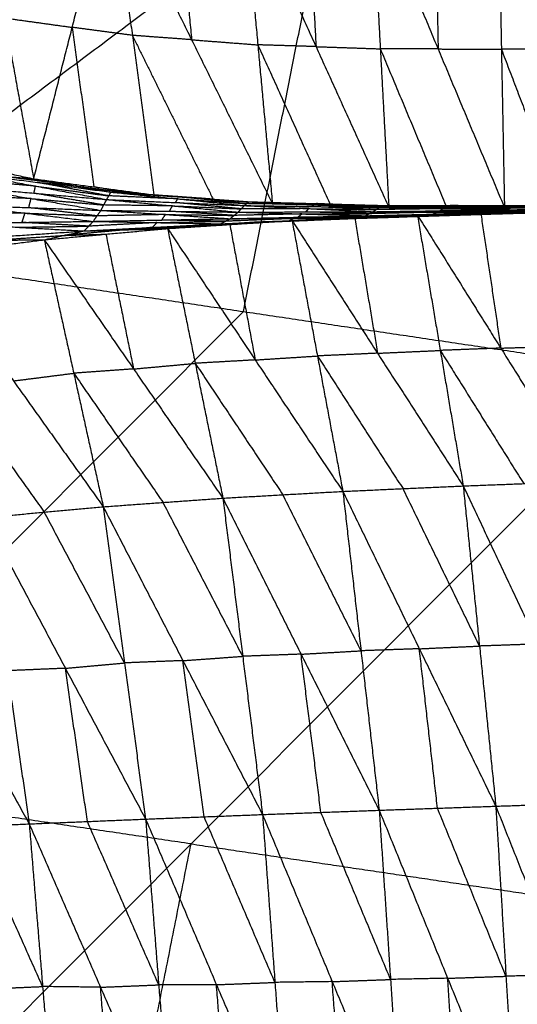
# Model space of a CAD drawing. Header units: millimetres. Extents: x -106 to 110, y -96 to 120.
# Tile 774 of 1020: x 10 to 14, y 73 to 81. Entities that reach past the tile are written whole.
import ezdxf

# ---------------------------------------------------------------- set-up
doc = ezdxf.new("R2010")
doc.units = ezdxf.units.MM
doc.header["$MEASUREMENT"] = 0
doc.layers.add('Default', color=7, linetype='Continuous', true_color=0x000000)

msp = doc.modelspace()

# ---------------------------------------------------------------- linework, layer by layer
at = {"layer": 'Default'}
for points in [[(8.4244, 79.0198, 4.1879), (12.3799, 81.9765, 4.4319), (16.3354, 84.9333, 4.6759)], [(9.592, 82.1017, -0.855), (9.8204, 80.839, -0.0955), (10.0488, 79.5763, 0.6641)], [(10.0488, 79.5763, 0.6641), (10.3512, 80.7654, -0.1225), (10.6536, 81.9546, -0.9091)], [(10.6536, 81.9546, -0.9091), (10.8231, 80.7024, -0.1227), (10.9926, 79.4501, 0.6638)], [(10.6536, 81.9546, -0.9091), (11.2881, 80.6681, -0.1203), (11.9226, 79.3816, 0.6685)], [(11.6953, 78.5346, 4.1879), (12.0376, 80.2556, 4.3099), (12.3799, 81.9765, 4.4319)], [(11.1734, 81.9147, -0.9246), (11.2307, 81.2914, -0.5225), (11.2881, 80.6681, -0.1203)], [(11.6931, 81.8747, -0.9401), (11.8079, 80.6281, -0.1358), (11.9226, 79.3816, 0.6685)], [(11.6931, 81.8747, -0.9401), (12.2647, 80.614, -0.1316), (12.8362, 79.3532, 0.6769)], [(12.1976, 81.8576, -0.9469), (12.2311, 81.2358, -0.5393), (12.2647, 80.614, -0.1316)], [(12.7021, 81.8406, -0.9537), (12.7691, 80.5969, -0.1384), (12.8362, 79.3532, 0.6769)], [(12.7021, 81.8406, -0.9537), (13.2229, 80.5956, -0.1327), (13.7436, 79.3506, 0.6882)], [(13.1988, 81.8379, -0.9539), (13.2108, 81.2167, -0.5433), (13.2229, 80.5956, -0.1327)], [(13.6955, 81.8352, -0.9541), (13.7196, 80.5929, -0.1329), (13.7436, 79.3506, 0.6882)], [(13.6955, 81.8352, -0.9541), (14.1675, 80.5982, -0.1263), (14.6395, 79.3611, 0.7015)], [(9.8204, 80.839, -0.0955), (10.0858, 80.8022, -0.109), (10.3512, 80.7654, -0.1225)], [(10.3512, 80.7654, -0.1225), (10.436, 80.1393, 0.2707), (10.5207, 79.5132, 0.6639)], [(10.8231, 80.7024, -0.1227), (10.5872, 80.7339, -0.1226), (10.3512, 80.7654, -0.1225)], [(10.8231, 80.7024, -0.1227), (11.1404, 80.0591, 0.2717), (11.4576, 79.4158, 0.6661)], [(11.2881, 80.6681, -0.1203), (11.0556, 80.6852, -0.1215), (10.8231, 80.7024, -0.1227)], [(11.2881, 80.6681, -0.1203), (11.548, 80.6481, -0.1281), (11.8079, 80.6281, -0.1358)], [(11.8079, 80.6281, -0.1358), (12.0936, 79.9978, 0.2684), (12.3794, 79.3674, 0.6727)], [(12.2647, 80.614, -0.1316), (12.0363, 80.6211, -0.1337), (11.8079, 80.6281, -0.1358)], [(12.2647, 80.614, -0.1316), (12.5169, 80.6054, -0.135), (12.7691, 80.5969, -0.1384)], [(12.7691, 80.5969, -0.1384), (13.0295, 79.9744, 0.2721), (13.2899, 79.3519, 0.6826)], [(13.2229, 80.5956, -0.1327), (12.996, 80.5962, -0.1356), (12.7691, 80.5969, -0.1384)], [(13.2229, 80.5956, -0.1327), (13.4712, 80.5942, -0.1328), (13.7196, 80.5929, -0.1329)], [(14.1675, 80.5982, -0.1263), (13.9436, 80.5955, -0.1296), (13.7196, 80.5929, -0.1329)], [(13.7196, 80.5929, -0.1329), (13.9556, 79.9744, 0.281), (14.1916, 79.3558, 0.6949)], [(9.0879, 79.7825, 0.6712), (9.5683, 79.6794, 0.6677), (10.0488, 79.5763, 0.6641)], [(9.5031, 79.6241, 0.5343), (9.7759, 79.6002, 0.5992), (10.0488, 79.5763, 0.6641)], [(9.5031, 79.6241, 0.5343), (10.0626, 79.5188, 0.5332), (10.6221, 79.4134, 0.532)], [(9.5031, 79.6241, 0.5343), (10.079, 79.5479, 0.5599), (10.6549, 79.4718, 0.5856)], [(10.0626, 79.5188, 0.5332), (9.7771, 79.5438, 0.5121), (9.4916, 79.5689, 0.491)], [(10.3518, 79.524, 0.6248), (10.0639, 79.5621, 0.612), (9.7759, 79.6002, 0.5992)], [(10.0488, 79.5763, 0.6641), (10.3518, 79.524, 0.6248), (10.6549, 79.4718, 0.5856)], [(10.0488, 79.5763, 0.6641), (10.5207, 79.5132, 0.6639), (10.9926, 79.4501, 0.6638)], [(10.6385, 79.4426, 0.5588), (10.3587, 79.4953, 0.5594), (10.079, 79.5479, 0.5599)], [(10.079, 79.5479, 0.5599), (10.2154, 79.536, 0.5924), (10.3518, 79.524, 0.6248)], [(9.4802, 79.5138, 0.4477), (10.028, 79.4212, 0.4839), (10.5759, 79.3286, 0.5201)], [(9.4802, 79.5138, 0.4477), (10.0511, 79.4636, 0.4899), (10.6221, 79.4134, 0.532)], [(10.0511, 79.4636, 0.4899), (10.0568, 79.4912, 0.5115), (10.0626, 79.5188, 0.5332)], [(10.599, 79.371, 0.5261), (10.3251, 79.4173, 0.508), (10.0511, 79.4636, 0.4899)], [(10.0626, 79.5188, 0.5332), (10.3505, 79.4807, 0.546), (10.6385, 79.4426, 0.5588)], [(10.3518, 79.524, 0.6248), (10.5878, 79.4925, 0.6247), (10.8237, 79.4609, 0.6247)], [(10.8237, 79.4609, 0.6247), (10.6722, 79.4871, 0.6443), (10.5207, 79.5132, 0.6639)], [(10.6221, 79.4134, 0.532), (10.6385, 79.4426, 0.5588), (10.6549, 79.4718, 0.5856)], [(10.6549, 79.4718, 0.5856), (10.8237, 79.4609, 0.6247), (10.9926, 79.4501, 0.6638)], [(10.6549, 79.4718, 0.5856), (11.1788, 79.419, 0.5879), (11.7027, 79.3663, 0.5902)], [(10.6549, 79.4718, 0.5856), (11.1972, 79.4341, 0.6045), (11.7395, 79.3964, 0.6234)], [(10.8237, 79.4609, 0.6247), (11.0105, 79.4475, 0.6146), (11.1972, 79.4341, 0.6045)], [(11.3661, 79.4233, 0.6436), (11.0949, 79.4421, 0.6341), (10.8237, 79.4609, 0.6247)], [(10.028, 79.4212, 0.4839), (9.7453, 79.4319, 0.4599), (9.4625, 79.4426, 0.4359)], [(10.0103, 79.3501, 0.4721), (10.0192, 79.3856, 0.478), (10.028, 79.4212, 0.4839)], [(10.028, 79.4212, 0.4839), (10.3135, 79.3961, 0.505), (10.599, 79.371, 0.5261)], [(10.5759, 79.3286, 0.5201), (10.599, 79.371, 0.5261), (10.6221, 79.4134, 0.532)], [(10.6221, 79.4134, 0.532), (11.1375, 79.364, 0.5584), (11.653, 79.3147, 0.5847)], [(10.6221, 79.4134, 0.532), (11.1624, 79.3899, 0.5611), (11.7027, 79.3663, 0.5902)], [(11.1788, 79.419, 0.5879), (10.9086, 79.4308, 0.5733), (10.6385, 79.4426, 0.5588)], [(10.9926, 79.4501, 0.6638), (11.3661, 79.4233, 0.6436), (11.7395, 79.3964, 0.6234)], [(10.9926, 79.4501, 0.6638), (11.4576, 79.4158, 0.6661), (11.9226, 79.3816, 0.6685)], [(11.1624, 79.3899, 0.5611), (11.1706, 79.4045, 0.5745), (11.1788, 79.419, 0.5879)], [(11.6779, 79.3405, 0.5875), (11.4201, 79.3652, 0.5743), (11.1624, 79.3899, 0.5611)], [(11.1788, 79.419, 0.5879), (11.45, 79.4002, 0.5973), (11.7211, 79.3814, 0.6068)], [(11.7211, 79.3814, 0.6068), (11.4592, 79.4077, 0.6057), (11.1972, 79.4341, 0.6045)], [(11.3661, 79.4233, 0.6436), (11.5986, 79.4061, 0.6448), (11.8311, 79.389, 0.6459)], [(11.4576, 79.4158, 0.6661), (11.4118, 79.4195, 0.6549), (11.3661, 79.4233, 0.6436)], [(11.7027, 79.3663, 0.5902), (11.7211, 79.3814, 0.6068), (11.7395, 79.3964, 0.6234)], [(11.7395, 79.3964, 0.6234), (11.8311, 79.389, 0.6459), (11.9226, 79.3816, 0.6685)], [(11.7395, 79.3964, 0.6234), (12.2501, 79.3738, 0.6277), (12.7607, 79.3512, 0.632)], [(11.7395, 79.3964, 0.6234), (12.2685, 79.3817, 0.6382), (12.7974, 79.367, 0.6531)], [(11.8311, 79.389, 0.6459), (12.0498, 79.3854, 0.6421), (12.2685, 79.3817, 0.6382)], [(12.36, 79.3743, 0.6608), (12.0956, 79.3816, 0.6534), (11.8311, 79.389, 0.6459)], [(9.9808, 79.3069, 0.4761), (9.7009, 79.3028, 0.4535), (9.421, 79.2987, 0.4309)], [(9.4448, 79.3715, 0.4242), (9.9808, 79.3069, 0.4761), (10.5168, 79.2423, 0.528)], [(9.4448, 79.3715, 0.4242), (10.0103, 79.3501, 0.4721), (10.5759, 79.3286, 0.5201)], [(9.957, 79.2341, 0.4828), (9.9689, 79.2705, 0.4794), (9.9808, 79.3069, 0.4761)], [(9.9808, 79.3069, 0.4761), (10.2636, 79.2962, 0.5001), (10.5464, 79.2855, 0.5241)], [(10.5464, 79.2855, 0.5241), (10.2784, 79.3178, 0.4981), (10.0103, 79.3501, 0.4721)], [(10.5168, 79.2423, 0.528), (10.5464, 79.2855, 0.5241), (10.5759, 79.3286, 0.5201)], [(10.5759, 79.3286, 0.5201), (11.0834, 79.2959, 0.5547), (11.5909, 79.2633, 0.5893)], [(10.5759, 79.3286, 0.5201), (11.1145, 79.3216, 0.5524), (11.653, 79.3147, 0.5847)], [(11.1375, 79.364, 0.5584), (10.8683, 79.3675, 0.5422), (10.599, 79.371, 0.5261)], [(11.1145, 79.3216, 0.5524), (11.126, 79.3428, 0.5554), (11.1375, 79.364, 0.5584)], [(11.6219, 79.289, 0.587), (11.3682, 79.3053, 0.5697), (11.1145, 79.3216, 0.5524)], [(11.1375, 79.364, 0.5584), (11.4077, 79.3523, 0.5729), (11.6779, 79.3405, 0.5875)], [(11.5909, 79.2633, 0.5893), (11.6219, 79.289, 0.587), (11.653, 79.3147, 0.5847)], [(11.653, 79.3147, 0.5847), (11.6779, 79.3405, 0.5875), (11.7027, 79.3663, 0.5902)], [(11.653, 79.3147, 0.5847), (12.1827, 79.3164, 0.6073), (12.7124, 79.3181, 0.6299)], [(11.653, 79.3147, 0.5847), (12.153, 79.3006, 0.6086), (12.653, 79.2865, 0.6325)], [(12.2076, 79.3422, 0.6101), (11.9427, 79.3413, 0.5988), (11.6779, 79.3405, 0.5875)], [(11.7027, 79.3663, 0.5902), (12.2076, 79.3422, 0.6101), (12.7124, 79.3181, 0.6299)], [(11.7027, 79.3663, 0.5902), (12.2317, 79.3588, 0.6111), (12.7607, 79.3512, 0.632)], [(12.2501, 79.3738, 0.6277), (11.9856, 79.3776, 0.6173), (11.7211, 79.3814, 0.6068)], [(11.9226, 79.3816, 0.6685), (12.36, 79.3743, 0.6608), (12.7974, 79.367, 0.6531)], [(11.9226, 79.3816, 0.6685), (12.3794, 79.3674, 0.6727), (12.8362, 79.3532, 0.6769)], [(12.1827, 79.3164, 0.6073), (12.1951, 79.3293, 0.6087), (12.2076, 79.3422, 0.6101)], [(12.6827, 79.3023, 0.6312), (12.4327, 79.3094, 0.6193), (12.1827, 79.3164, 0.6073)], [(12.2076, 79.3422, 0.6101), (12.4721, 79.3384, 0.6205), (12.7366, 79.3347, 0.631)], [(12.2317, 79.3588, 0.6111), (12.2409, 79.3663, 0.6194), (12.2501, 79.3738, 0.6277)], [(12.7366, 79.3347, 0.631), (12.4841, 79.3467, 0.621), (12.2317, 79.3588, 0.6111)], [(12.2501, 79.3738, 0.6277), (12.5146, 79.3665, 0.6351), (12.7791, 79.3591, 0.6425)], [(12.7791, 79.3591, 0.6425), (12.5238, 79.3704, 0.6404), (12.2685, 79.3817, 0.6382)], [(12.36, 79.3743, 0.6608), (12.5884, 79.3672, 0.6629), (12.8168, 79.3601, 0.665)], [(12.3794, 79.3674, 0.6727), (12.3697, 79.3709, 0.6667), (12.36, 79.3743, 0.6608)], [(12.653, 79.2865, 0.6325), (12.6827, 79.3023, 0.6312), (12.7124, 79.3181, 0.6299)], [(12.653, 79.2865, 0.6325), (13.1812, 79.299, 0.6478), (13.7093, 79.3115, 0.6632)], [(13.2109, 79.3148, 0.6466), (12.9468, 79.3086, 0.6389), (12.6827, 79.3023, 0.6312)], [(12.7124, 79.3181, 0.6299), (12.7366, 79.3347, 0.631), (12.7607, 79.3512, 0.632)], [(12.7124, 79.3181, 0.6299), (13.2375, 79.3254, 0.6459), (13.7625, 79.3327, 0.6618)], [(12.7124, 79.3181, 0.6299), (13.2109, 79.3148, 0.6466), (13.7093, 79.3115, 0.6632)], [(13.2616, 79.342, 0.6469), (12.9991, 79.3383, 0.6389), (12.7366, 79.3347, 0.631)], [(12.7607, 79.3512, 0.632), (12.7791, 79.3591, 0.6425), (12.7974, 79.367, 0.6531)], [(12.7607, 79.3512, 0.632), (13.2832, 79.3537, 0.6472), (13.8056, 79.3561, 0.6624)], [(12.7607, 79.3512, 0.632), (13.2616, 79.342, 0.6469), (13.7625, 79.3327, 0.6618)], [(13.3015, 79.3616, 0.6577), (13.0403, 79.3603, 0.6501), (12.7791, 79.3591, 0.6425)], [(12.7974, 79.367, 0.6531), (12.8168, 79.3601, 0.665), (12.8362, 79.3532, 0.6769)], [(12.7974, 79.367, 0.6531), (13.3015, 79.3616, 0.6577), (13.8056, 79.3561, 0.6624)], [(12.7974, 79.367, 0.6531), (13.3179, 79.3663, 0.6649), (13.8385, 79.3656, 0.6768)], [(12.8168, 79.3601, 0.665), (13.0674, 79.3632, 0.665), (13.3179, 79.3663, 0.6649)], [(13.3373, 79.3594, 0.6769), (13.0771, 79.3598, 0.6709), (12.8168, 79.3601, 0.665)], [(12.8362, 79.3532, 0.6769), (13.3373, 79.3594, 0.6769), (13.8385, 79.3656, 0.6768)], [(12.8362, 79.3532, 0.6769), (13.2899, 79.3519, 0.6826), (13.7436, 79.3506, 0.6882)], [(13.06, 79.2927, 0.6754), (13.5575, 79.3088, 0.6831), (14.055, 79.3249, 0.6908)], [(13.1495, 79.2934, 0.6529), (13.4136, 79.2996, 0.6606), (13.6776, 79.3059, 0.6682)], [(13.1812, 79.299, 0.6478), (13.196, 79.3069, 0.6472), (13.2109, 79.3148, 0.6466)], [(13.6776, 79.3059, 0.6682), (13.4294, 79.3024, 0.658), (13.1812, 79.299, 0.6478)], [(13.2109, 79.3148, 0.6466), (13.4734, 79.3185, 0.6545), (13.7359, 79.3221, 0.6625)], [(13.2375, 79.3254, 0.6459), (13.2495, 79.3337, 0.6464), (13.2616, 79.342, 0.6469)], [(13.7359, 79.3221, 0.6625), (13.4867, 79.3238, 0.6542), (13.2375, 79.3254, 0.6459)], [(13.2616, 79.342, 0.6469), (13.5228, 79.3432, 0.6545), (13.784, 79.3444, 0.6621)], [(13.2832, 79.3537, 0.6472), (13.2923, 79.3576, 0.6525), (13.3015, 79.3616, 0.6577)], [(13.784, 79.3444, 0.6621), (13.5336, 79.349, 0.6546), (13.2832, 79.3537, 0.6472)], [(13.2899, 79.3519, 0.6826), (13.3136, 79.3557, 0.6797), (13.3373, 79.3594, 0.6769)], [(13.3015, 79.3616, 0.6577), (13.5618, 79.3612, 0.6637), (13.822, 79.3609, 0.6696)], [(13.822, 79.3609, 0.6696), (13.57, 79.3636, 0.6673), (13.3179, 79.3663, 0.6649)], [(13.3373, 79.3594, 0.6769), (13.5642, 79.3588, 0.6797), (13.791, 79.3581, 0.6825)], [(13.8504, 79.3126, 0.682), (13.6017, 79.3045, 0.6782), (13.353, 79.2965, 0.6743)], [(13.353, 79.2965, 0.6743), (13.4552, 79.3027, 0.6787), (13.5575, 79.3088, 0.6831)], [(13.5575, 79.3088, 0.6831), (13.6361, 78.778, 0.1679), (13.7147, 78.2472, -0.3472)], [(13.6459, 79.3002, 0.6733), (14.3454, 79.3257, 0.6901), (15.0448, 79.3512, 0.707)], [(13.6459, 79.3002, 0.6733), (14.1765, 79.3154, 0.6835), (14.7071, 79.3305, 0.6937)], [(13.6459, 79.3002, 0.6733), (13.8504, 79.3126, 0.682), (14.055, 79.3249, 0.6908)], [(13.6459, 79.3002, 0.6733), (13.6776, 79.3059, 0.6682), (13.7093, 79.3115, 0.6632)], [(14.2082, 79.321, 0.6784), (13.9429, 79.3134, 0.6733), (13.6776, 79.3059, 0.6682)], [(13.7093, 79.3115, 0.6632), (14.2351, 79.3247, 0.6745), (14.7609, 79.3379, 0.6857)], [(13.7093, 79.3115, 0.6632), (13.7359, 79.3221, 0.6625), (13.7625, 79.3327, 0.6618)], [(13.7093, 79.3115, 0.6632), (14.2082, 79.321, 0.6784), (14.7071, 79.3305, 0.6937)], [(14.2617, 79.3353, 0.6738), (13.9988, 79.3287, 0.6681), (13.7359, 79.3221, 0.6625)], [(13.7436, 79.3506, 0.6882), (14.3073, 79.3641, 0.6924), (14.871, 79.3776, 0.6965)], [(13.7436, 79.3506, 0.6882), (13.791, 79.3581, 0.6825), (13.8385, 79.3656, 0.6768)], [(13.7436, 79.3506, 0.6882), (14.1916, 79.3558, 0.6949), (14.6395, 79.3611, 0.7015)], [(13.7625, 79.3327, 0.6618), (13.784, 79.3444, 0.6621), (13.8056, 79.3561, 0.6624)], [(13.7625, 79.3327, 0.6618), (14.2842, 79.3432, 0.6732), (14.806, 79.3537, 0.6846)], [(13.7625, 79.3327, 0.6618), (14.2617, 79.3353, 0.6738), (14.7609, 79.3379, 0.6857)], [(14.3058, 79.3549, 0.6735), (14.0449, 79.3497, 0.6678), (13.784, 79.3444, 0.6621)], [(13.791, 79.3581, 0.6825), (14.0729, 79.3648, 0.6846), (14.3547, 79.3716, 0.6867)], [(14.3073, 79.3641, 0.6924), (14.0492, 79.3611, 0.6875), (13.791, 79.3581, 0.6825)], [(13.8056, 79.3561, 0.6624), (14.3242, 79.3638, 0.6738), (14.8428, 79.3714, 0.6851)], [(13.8056, 79.3561, 0.6624), (13.822, 79.3609, 0.6696), (13.8385, 79.3656, 0.6768)], [(13.8056, 79.3561, 0.6624), (14.3058, 79.3549, 0.6735), (14.806, 79.3537, 0.6846)], [(14.3406, 79.3685, 0.681), (14.0813, 79.3647, 0.6753), (13.822, 79.3609, 0.6696)], [(13.8385, 79.3656, 0.6768), (14.3547, 79.3716, 0.6867), (14.871, 79.3776, 0.6965)], [(13.8385, 79.3656, 0.6768), (14.3406, 79.3685, 0.681), (14.8428, 79.3714, 0.6851)], [(9.3972, 79.2259, 0.4375), (9.957, 79.2341, 0.4828), (10.5168, 79.2423, 0.528)], [(10.4807, 79.2046, 0.5484), (10.2189, 79.2193, 0.5156), (9.957, 79.2341, 0.4828)], [(10.4445, 79.1668, 0.5688), (10.4807, 79.2046, 0.5484), (10.5168, 79.2423, 0.528)], [(11.0164, 79.2326, 0.5712), (10.7486, 79.2186, 0.5598), (10.4807, 79.2046, 0.5484)], [(10.5168, 79.2423, 0.528), (11.0539, 79.2528, 0.5587), (11.5909, 79.2633, 0.5893)], [(10.5168, 79.2423, 0.528), (11.0164, 79.2326, 0.5712), (11.516, 79.2228, 0.6143)], [(11.0834, 79.2959, 0.5547), (10.8149, 79.2907, 0.5394), (10.5464, 79.2855, 0.5241)], [(10.9803, 79.1948, 0.5916), (10.9983, 79.2137, 0.5814), (11.0164, 79.2326, 0.5712)], [(11.0164, 79.2326, 0.5712), (11.2849, 79.2378, 0.5865), (11.5534, 79.243, 0.6018)], [(11.0539, 79.2528, 0.5587), (11.0686, 79.2744, 0.5567), (11.0834, 79.2959, 0.5547)], [(11.5534, 79.243, 0.6018), (11.3036, 79.2479, 0.5802), (11.0539, 79.2528, 0.5587)], [(11.0834, 79.2959, 0.5547), (11.3527, 79.2924, 0.5709), (11.6219, 79.289, 0.587)], [(11.0998, 79.1861, 0.646), (11.5881, 79.2174, 0.6533), (12.0764, 79.2487, 0.6607)], [(11.7962, 79.2358, 0.6375), (11.552, 79.2201, 0.6338), (11.3079, 79.2044, 0.6301)], [(11.516, 79.2228, 0.6143), (12.049, 79.2443, 0.6311), (12.5821, 79.2658, 0.6478)], [(11.516, 79.2228, 0.6143), (11.5534, 79.243, 0.6018), (11.5909, 79.2633, 0.5893)], [(11.516, 79.2228, 0.6143), (11.7962, 79.2358, 0.6375), (12.0764, 79.2487, 0.6607)], [(12.0865, 79.2645, 0.6186), (11.82, 79.2538, 0.6102), (11.5534, 79.243, 0.6018)], [(11.5909, 79.2633, 0.5893), (12.1219, 79.2749, 0.6109), (12.653, 79.2865, 0.6325)], [(11.5909, 79.2633, 0.5893), (12.0865, 79.2645, 0.6186), (12.5821, 79.2658, 0.6478)], [(12.153, 79.3006, 0.6086), (11.8875, 79.2948, 0.5978), (11.6219, 79.289, 0.587)], [(11.7962, 79.2358, 0.6375), (12.0627, 79.2465, 0.6459), (12.3292, 79.2572, 0.6542)], [(12.049, 79.2443, 0.6311), (11.9226, 79.24, 0.6343), (11.7962, 79.2358, 0.6375)], [(12.049, 79.2443, 0.6311), (12.0678, 79.2544, 0.6248), (12.0865, 79.2645, 0.6186)], [(12.0764, 79.2487, 0.6607), (12.5682, 79.2707, 0.668), (13.06, 79.2927, 0.6754)], [(12.0764, 79.2487, 0.6607), (12.3292, 79.2572, 0.6542), (12.5821, 79.2658, 0.6478)], [(12.0764, 79.2487, 0.6607), (12.2758, 78.1857, -0.3554), (12.4751, 77.1227, -1.3714)], [(12.0764, 79.2487, 0.6607), (12.7481, 78.2071, -0.3566), (13.4197, 77.1655, -1.3739)], [(12.0865, 79.2645, 0.6186), (12.352, 79.2703, 0.6294), (12.6175, 79.2762, 0.6401)], [(12.1219, 79.2749, 0.6109), (12.1375, 79.2878, 0.6097), (12.153, 79.3006, 0.6086)], [(12.6175, 79.2762, 0.6401), (12.3697, 79.2755, 0.6255), (12.1219, 79.2749, 0.6109)], [(12.153, 79.3006, 0.6086), (12.4179, 79.3015, 0.6199), (12.6827, 79.3023, 0.6312)], [(12.8211, 79.2793, 0.6616), (12.5752, 79.2683, 0.6579), (12.3292, 79.2572, 0.6542)], [(12.3292, 79.2572, 0.6542), (12.4487, 79.264, 0.6611), (12.5682, 79.2707, 0.668)], [(12.5682, 79.2707, 0.668), (12.6581, 78.7389, 0.1557), (12.7481, 78.2071, -0.3566)], [(12.5821, 79.2658, 0.6478), (13.114, 79.283, 0.6606), (13.6459, 79.3002, 0.6733)], [(12.5821, 79.2658, 0.6478), (12.8211, 79.2793, 0.6616), (13.06, 79.2927, 0.6754)], [(12.5821, 79.2658, 0.6478), (12.6175, 79.2762, 0.6401), (12.653, 79.2865, 0.6325)], [(13.1495, 79.2934, 0.6529), (12.8835, 79.2848, 0.6465), (12.6175, 79.2762, 0.6401)], [(12.653, 79.2865, 0.6325), (13.1495, 79.2934, 0.6529), (13.6459, 79.3002, 0.6733)], [(12.8211, 79.2793, 0.6616), (13.087, 79.2879, 0.668), (13.353, 79.2965, 0.6743)], [(13.114, 79.283, 0.6606), (12.9675, 79.2811, 0.6611), (12.8211, 79.2793, 0.6616)], [(13.06, 79.2927, 0.6754), (13.353, 79.2965, 0.6743), (13.6459, 79.3002, 0.6733)], [(13.06, 79.2927, 0.6754), (13.2399, 78.2291, -0.3492), (13.4197, 77.1655, -1.3739)], [(13.06, 79.2927, 0.6754), (13.7147, 78.2472, -0.3472), (14.3693, 77.2016, -1.3699)], [(13.114, 79.283, 0.6606), (13.1317, 79.2882, 0.6567), (13.1495, 79.2934, 0.6529)], [(9.3372, 79.091, 0.5037), (9.8909, 79.1289, 0.5363), (10.4445, 79.1668, 0.5688)], [(9.3972, 79.2259, 0.4375), (9.9209, 79.1963, 0.5032), (10.4445, 79.1668, 0.5688)], [(9.9209, 79.1963, 0.5032), (10.2008, 79.2004, 0.5258), (10.4807, 79.2046, 0.5484)], [(10.1316, 79.0978, 0.6308), (10.6157, 79.1419, 0.6384), (11.0998, 79.1861, 0.646)], [(10.1316, 79.0978, 0.6308), (10.2881, 79.1323, 0.5998), (10.4445, 79.1668, 0.5688)], [(10.7722, 79.1764, 0.6074), (10.5301, 79.1544, 0.6036), (10.2881, 79.1323, 0.5998)], [(10.4445, 79.1668, 0.5688), (10.9803, 79.1948, 0.5916), (11.516, 79.2228, 0.6143)], [(10.4445, 79.1668, 0.5688), (10.7722, 79.1764, 0.6074), (11.0998, 79.1861, 0.646)], [(10.7722, 79.1764, 0.6074), (11.04, 79.1904, 0.6188), (11.3079, 79.2044, 0.6301)], [(10.9803, 79.1948, 0.5916), (10.8762, 79.1856, 0.5995), (10.7722, 79.1764, 0.6074)], [(11.0998, 79.1861, 0.646), (11.3079, 79.2044, 0.6301), (11.516, 79.2228, 0.6143)], [(11.0998, 79.1861, 0.646), (11.3167, 78.1278, -0.3578), (11.5336, 77.0696, -1.3616)], [(11.0998, 79.1861, 0.646), (11.7874, 78.1544, -0.3627), (12.4751, 77.1227, -1.3714)], [(11.3079, 79.2044, 0.6301), (11.448, 79.2109, 0.6417), (11.5881, 79.2174, 0.6533)], [(11.5881, 79.2174, 0.6533), (11.6878, 78.6859, 0.1453), (11.7874, 78.1544, -0.3627)], [(9.1849, 78.978, 0.615), (9.6583, 79.0379, 0.6229), (10.1316, 79.0978, 0.6308)], [(9.3372, 79.091, 0.5037), (9.7344, 79.0944, 0.5673), (10.1316, 79.0978, 0.6308)], [(9.7344, 79.0944, 0.5673), (10.0112, 79.1134, 0.5836), (10.2881, 79.1323, 0.5998)], [(10.1316, 79.0978, 0.6308), (10.3632, 78.0499, -0.3561), (10.5948, 77.002, -1.343)], [(10.1316, 79.0978, 0.6308), (10.8326, 78.0837, -0.3654), (11.5336, 77.0696, -1.3616)], [(10.2881, 79.1323, 0.5998), (10.4519, 79.1371, 0.6191), (10.6157, 79.1419, 0.6384)], [(10.6157, 79.1419, 0.6384), (10.7242, 78.6128, 0.1365), (10.8326, 78.0837, -0.3654)], [(8.4244, 79.0198, 4.1879), (11.6953, 78.5346, 4.1879), (14.9661, 78.0494, 4.1879)], [(9.1849, 78.978, 0.615), (9.8899, 77.99, -0.364), (10.5948, 77.002, -1.343)], [(8.0128, 74.8403, 4.07), (9.854, 76.6875, 4.1289), (11.6953, 78.5346, 4.1879)], [(12.7481, 78.2071, -0.3566), (12.994, 78.2181, -0.3529), (13.2399, 78.2291, -0.3492)], [(13.7147, 78.2472, -0.3472), (13.4773, 78.2381, -0.3482), (13.2399, 78.2291, -0.3492)], [(13.2399, 78.2291, -0.3492), (13.5672, 77.7063, -0.8605), (13.8945, 77.1836, -1.3719)], [(13.7147, 78.2472, -0.3472), (13.9634, 78.2552, -0.3434), (14.2121, 78.2633, -0.3396)], [(11.7874, 78.1544, -0.3627), (11.5521, 78.1411, -0.3603), (11.3167, 78.1278, -0.3578)], [(11.7874, 78.1544, -0.3627), (12.0316, 78.17, -0.3591), (12.2758, 78.1857, -0.3554)], [(12.7481, 78.2071, -0.3566), (12.5119, 78.1964, -0.356), (12.2758, 78.1857, -0.3554)], [(12.2758, 78.1857, -0.3554), (12.6116, 77.6649, -0.864), (12.9474, 77.1441, -1.3726)], [(10.8326, 78.0837, -0.3654), (10.5979, 78.0668, -0.3607), (10.3632, 78.0499, -0.3561)], [(10.8326, 78.0837, -0.3654), (11.0747, 78.1058, -0.3616), (11.3167, 78.1278, -0.3578)], [(11.3167, 78.1278, -0.3578), (11.6605, 77.612, -0.8622), (12.0044, 77.0961, -1.3665)], [(7.6012, 70.6609, 3.952), (11.2836, 74.3552, 4.07), (14.9661, 78.0494, 4.1879)], [(9.8899, 77.99, -0.364), (10.1265, 78.02, -0.3601), (10.3632, 78.0499, -0.3561)], [(10.3632, 78.0499, -0.3561), (10.7137, 77.5429, -0.8542), (11.0642, 77.0358, -1.3523)], [(13.3275, 69.8115, 3.952), (14.1468, 73.9304, 4.07), (14.9661, 78.0494, 4.1879)], [(9.4266, 77.9476, -0.3493), (9.7791, 77.4536, -0.8388), (10.1316, 76.9596, -1.3284)], [(12.4751, 77.1227, -1.3714), (12.9474, 77.1441, -1.3726), (13.4197, 77.1655, -1.3739)], [(13.5478, 75.9085, -1.9462), (13.2476, 76.5263, -1.6594), (12.9474, 77.1441, -1.3726)], [(13.4197, 77.1655, -1.3739), (13.8945, 77.1836, -1.3719), (14.3693, 77.2016, -1.3699)], [(13.4197, 77.1655, -1.3739), (13.5478, 75.9085, -1.9462), (13.6758, 74.6515, -2.5186)], [(13.4197, 77.1655, -1.3739), (14.0052, 75.9239, -1.9458), (14.5907, 74.6823, -2.5177)], [(10.5948, 77.002, -1.343), (11.0642, 77.0358, -1.3523), (11.5336, 77.0696, -1.3616)], [(11.5336, 77.0696, -1.3616), (12.0044, 77.0961, -1.3665), (12.4751, 77.1227, -1.3714)], [(11.5336, 77.0696, -1.3616), (11.6893, 75.8278, -1.926), (11.845, 74.586, -2.4903)], [(11.5336, 77.0696, -1.3616), (12.147, 75.8445, -1.9359), (12.7604, 74.6195, -2.5102)], [(12.6178, 75.8711, -1.9408), (12.3111, 76.4836, -1.6537), (12.0044, 77.0961, -1.3665)], [(12.4751, 77.1227, -1.3714), (12.6178, 75.8711, -1.9408), (12.7604, 74.6195, -2.5102)], [(12.4751, 77.1227, -1.3714), (13.0754, 75.8871, -1.945), (13.6758, 74.6515, -2.5186)], [(9.6683, 76.9172, -1.3137), (10.1316, 76.9596, -1.3284), (10.5948, 77.002, -1.343)], [(10.5948, 77.002, -1.343), (10.761, 75.776, -1.8999), (10.9271, 74.55, -2.4567)], [(10.5948, 77.002, -1.343), (11.2199, 75.794, -1.9167), (11.845, 74.586, -2.4903)], [(11.6893, 75.8278, -1.926), (11.3768, 76.4318, -1.6391), (11.0642, 77.0358, -1.3523)], [(9.6683, 76.9172, -1.3137), (9.8409, 75.7147, -1.8596), (10.0136, 74.5123, -2.4056)], [(9.6683, 76.9172, -1.3137), (10.2977, 75.7336, -1.8852), (10.9271, 74.55, -2.4567)], [(10.761, 75.776, -1.8999), (10.4463, 76.3678, -1.6141), (10.1316, 76.9596, -1.3284)], [(8.7504, 76.8124, -1.2714), (9.382, 75.6623, -1.8385), (10.0136, 74.5123, -2.4056)], [(13.3275, 69.8115, 3.952), (17.3543, 73.127, 4.07), (21.3811, 76.4426, 4.1879)], [(13.0754, 75.8871, -1.945), (13.3116, 75.8978, -1.9456), (13.5478, 75.9085, -1.9462)], [(14.0052, 75.9239, -1.9458), (13.7765, 75.9162, -1.946), (13.5478, 75.9085, -1.9462)], [(11.2199, 75.794, -1.9167), (11.4546, 75.8109, -1.9213), (11.6893, 75.8278, -1.926)], [(12.147, 75.8445, -1.9359), (11.9182, 75.8362, -1.9309), (11.6893, 75.8278, -1.926)], [(12.147, 75.8445, -1.9359), (12.3824, 75.8578, -1.9384), (12.6178, 75.8711, -1.9408)], [(12.3027, 74.6027, -2.5003), (12.2249, 75.2236, -2.2181), (12.147, 75.8445, -1.9359)], [(13.0754, 75.8871, -1.945), (12.8466, 75.8791, -1.9429), (12.6178, 75.8711, -1.9408)], [(13.2181, 74.6355, -2.5144), (13.1468, 75.2613, -2.2297), (13.0754, 75.8871, -1.945)], [(10.2977, 75.7336, -1.8852), (10.5293, 75.7548, -1.8925), (10.761, 75.776, -1.8999)], [(11.2199, 75.794, -1.9167), (10.9905, 75.785, -1.9083), (10.761, 75.776, -1.8999)], [(11.3861, 74.568, -2.4735), (11.303, 75.181, -2.1951), (11.2199, 75.794, -1.9167)], [(10.2977, 75.7336, -1.8852), (10.0693, 75.7242, -1.8724), (9.8409, 75.7147, -1.8596)], [(10.4704, 74.5312, -2.4311), (10.384, 75.1324, -2.1581), (10.2977, 75.7336, -1.8852)], [(11.2836, 74.3552, 4.07), (9.6482, 74.5977, 4.07), (8.0128, 74.8403, 4.07)], [(13.6758, 74.6515, -2.5186), (14.1332, 74.6669, -2.5182), (14.5907, 74.6823, -2.5177)], [(11.845, 74.586, -2.4903), (12.3027, 74.6027, -2.5003), (12.7604, 74.6195, -2.5102)], [(12.8495, 73.2909, -2.6811), (12.5761, 73.9468, -2.5907), (12.3027, 74.6027, -2.5003)], [(12.7604, 74.6195, -2.5102), (13.2181, 74.6355, -2.5144), (13.6758, 74.6515, -2.5186)], [(12.7604, 74.6195, -2.5102), (12.8495, 73.2909, -2.6811), (12.9385, 71.9622, -2.8521)], [(12.7604, 74.6195, -2.5102), (13.2979, 73.3004, -2.6855), (13.8354, 71.9812, -2.8609)], [(13.7556, 73.3163, -2.6898), (13.4868, 73.9759, -2.6021), (13.2181, 74.6355, -2.5144)], [(13.6758, 74.6515, -2.5186), (13.7556, 73.3163, -2.6898), (13.8354, 71.9812, -2.8609)], [(13.6758, 74.6515, -2.5186), (14.2016, 73.3278, -2.6892), (14.7275, 72.0042, -2.8598)], [(10.0136, 74.5123, -2.4056), (10.4704, 74.5312, -2.4311), (10.9271, 74.55, -2.4567)], [(11.0299, 73.2487, -2.6254), (10.7501, 73.89, -2.5283), (10.4704, 74.5312, -2.4311)], [(10.9271, 74.55, -2.4567), (11.3861, 74.568, -2.4735), (11.845, 74.586, -2.4903)], [(10.9271, 74.55, -2.4567), (11.0299, 73.2487, -2.6254), (11.1327, 71.9474, -2.7942)], [(10.9271, 74.55, -2.4567), (11.4831, 73.25, -2.6437), (12.0391, 71.95, -2.8308)], [(11.9421, 73.268, -2.6606), (11.6641, 73.918, -2.567), (11.3861, 74.568, -2.4735)], [(11.845, 74.586, -2.4903), (11.9421, 73.268, -2.6606), (12.0391, 71.95, -2.8308)], [(11.845, 74.586, -2.4903), (12.3918, 73.2741, -2.6712), (12.9385, 71.9622, -2.8521)], [(9.1007, 74.4736, -2.3334), (9.5572, 74.493, -2.3695), (10.0136, 74.5123, -2.4056)], [(9.1007, 74.4736, -2.3334), (9.6624, 73.2162, -2.5357), (10.224, 71.9588, -2.7381)], [(10.1188, 73.2355, -2.5718), (9.838, 73.8642, -2.4707), (9.5572, 74.493, -2.3695)], [(10.0136, 74.5123, -2.4056), (10.1188, 73.2355, -2.5718), (10.224, 71.9588, -2.7381)], [(10.0136, 74.5123, -2.4056), (10.5731, 73.2299, -2.5999), (11.1327, 71.9474, -2.7942)], [(10.4643, 70.2362, 3.952), (10.874, 72.2957, 4.011), (11.2836, 74.3552, 4.07)], [(11.2836, 74.3552, 4.07), (12.7152, 74.1428, 4.07), (14.1468, 73.9304, 4.07)], [(12.3918, 73.2741, -2.6712), (12.6206, 73.2825, -2.6762), (12.8495, 73.2909, -2.6811)], [(13.2979, 73.3004, -2.6855), (13.0737, 73.2956, -2.6833), (12.8495, 73.2909, -2.6811)], [(13.2979, 73.3004, -2.6855), (13.5267, 73.3083, -2.6877), (13.7556, 73.3163, -2.6898)], [(13.387, 71.9717, -2.8565), (13.3424, 72.636, -2.771), (13.2979, 73.3004, -2.6855)], [(14.2016, 73.3278, -2.6892), (13.9786, 73.3221, -2.6895), (13.7556, 73.3163, -2.6898)], [(9.6624, 73.2162, -2.5357), (9.8906, 73.2259, -2.5538), (10.1188, 73.2355, -2.5718)], [(10.5731, 73.2299, -2.5999), (10.346, 73.2327, -2.5859), (10.1188, 73.2355, -2.5718)], [(10.5731, 73.2299, -2.5999), (10.8015, 73.2393, -2.6127), (11.0299, 73.2487, -2.6254)], [(10.6784, 71.9531, -2.7662), (10.6258, 72.5915, -2.683), (10.5731, 73.2299, -2.5999)], [(11.4831, 73.25, -2.6437), (11.2565, 73.2494, -2.6346), (11.0299, 73.2487, -2.6254)], [(11.4831, 73.25, -2.6437), (11.7126, 73.259, -2.6521), (11.9421, 73.268, -2.6606)], [(11.5859, 71.9487, -2.8125), (11.5345, 72.5994, -2.7281), (11.4831, 73.25, -2.6437)], [(12.3918, 73.2741, -2.6712), (12.1669, 73.271, -2.6659), (11.9421, 73.268, -2.6606)], [(12.4888, 71.9561, -2.8414), (12.4403, 72.6151, -2.7563), (12.3918, 73.2741, -2.6712)]]:
    msp.add_open_spline(points, degree=2, dxfattribs=at)

doc.saveas('drawing.dxf')
